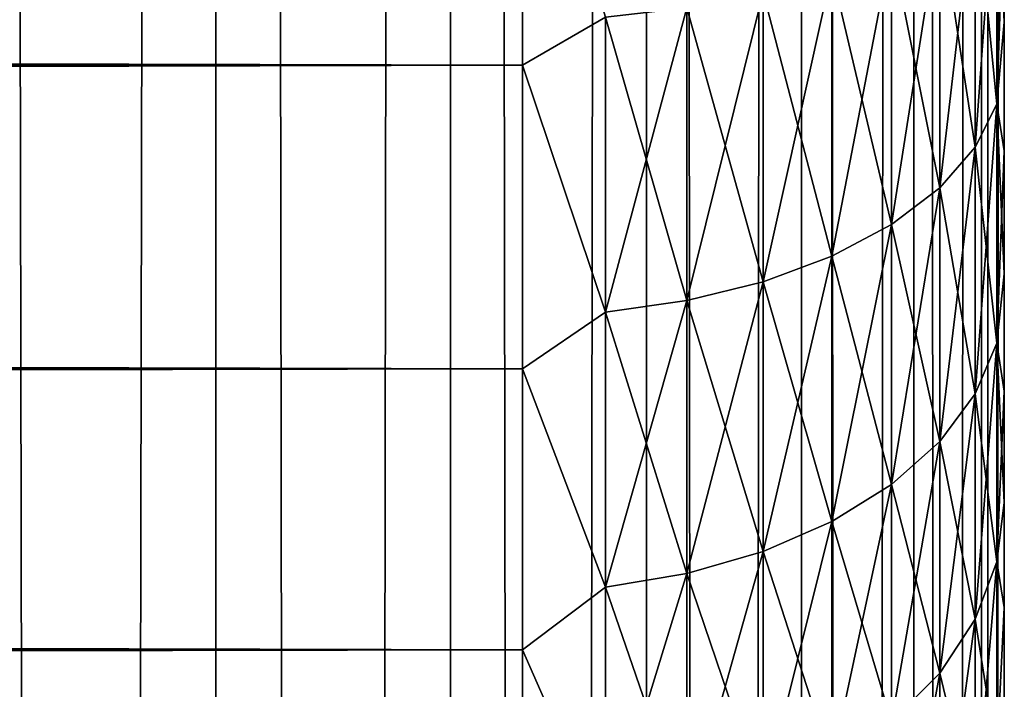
# Model space of a CAD drawing. Extents: x -265 to 265, y 0 to 607.
# Tile 259 of 296: x 260.91 to 265, y 431.8 to 434.58. Entities that reach past the tile are written whole.
import ezdxf

# ---------------------------------------------------------------- set-up
doc = ezdxf.new("R2010")
doc.units = 0
doc.header["$LTSCALE"] = 26.699852
for name, color, linetype in [('12', 7, 'CONTINUOUS'), ('16', 7, 'CONTINUOUS'), ('79', 7, 'CONTINUOUS'), ('80', 7, 'CONTINUOUS'), ('9', 7, 'CONTINUOUS')]:
    doc.layers.add(name, color=color, linetype=linetype)

msp = doc.modelspace()

# ---------------------------------------------------------------- linework, layer by layer
at = {"layer": '12', "color": 7, "linetype": 'CONTINUOUS'}
for points in [[(-263, 434.39, 16.3296), (-263, 435.7247, 15.7538), (263, 434.39, 16.3296), (-263, 434.39, 16.3296)], [(263, 434.39, 16.3296), (-263, 435.7247, 15.7538), (263, 435.7247, 15.7538), (263, 434.39, 16.3296)], [(-263, 435.7247, 39.2462), (-263, 434.39, 38.6704), (263, 435.7247, 39.2462), (-263, 435.7247, 39.2462)], [(263, 435.7247, 39.2462), (-263, 434.39, 38.6704), (263, 434.39, 38.6704), (263, 435.7247, 39.2462)], [(-263, 433.1311, 17.0564), (-263, 434.39, 16.3296), (263, 433.1311, 17.0564), (-263, 433.1311, 17.0564)], [(263, 433.1311, 17.0564), (-263, 434.39, 16.3296), (263, 434.39, 16.3296), (263, 433.1311, 17.0564)], [(-263, 434.39, 38.6704), (-263, 433.1311, 37.9436), (263, 434.39, 38.6704), (-263, 434.39, 38.6704)], [(263, 434.39, 38.6704), (-263, 433.1311, 37.9436), (263, 433.1311, 37.9436), (263, 434.39, 38.6704)], [(-263, 431.9652, 17.9244), (-263, 433.1311, 17.0564), (263, 431.9652, 17.9244), (-263, 431.9652, 17.9244)], [(263, 431.9652, 17.9244), (-263, 433.1311, 17.0564), (263, 433.1311, 17.0564), (263, 431.9652, 17.9244)], [(-263, 433.1311, 37.9436), (-263, 431.9652, 37.0756), (263, 433.1311, 37.9436), (-263, 433.1311, 37.9436)], [(263, 433.1311, 37.9436), (-263, 431.9652, 37.0756), (263, 431.9652, 37.0756), (263, 433.1311, 37.9436)], [(-263, 430.9078, 18.922), (-263, 431.9652, 17.9244), (263, 430.9078, 18.922), (-263, 430.9078, 18.922)], [(263, 430.9078, 18.922), (-263, 431.9652, 17.9244), (263, 431.9652, 17.9244), (263, 430.9078, 18.922)], [(-263, 431.9652, 37.0756), (-263, 430.9078, 36.078), (263, 431.9652, 37.0756), (-263, 431.9652, 37.0756)], [(263, 431.9652, 37.0756), (-263, 430.9078, 36.078), (263, 430.9078, 36.078), (263, 431.9652, 37.0756)]]:
    msp.add_3dface(points, dxfattribs=at)
at = {"layer": '16', "color": 7, "linetype": 'CONTINUOUS'}
for points in [[(263, 435.7247, 39.2462), (263, 434.39, 38.6704), (263.3449, 434.5895, 38.7351), (263, 435.7247, 39.2462)], [(263, 434.39, 16.3296), (263, 435.7247, 15.7538), (263.3449, 434.5895, 16.2649), (263, 434.39, 16.3296)], [(264.9696, 435.2935, 17.7269), (264.9696, 434.2289, 18.3153), (264.8793, 435.1473, 17.4232), (264.9696, 435.2935, 17.7269)], [(264.9696, 434.2289, 36.6847), (264.9696, 435.2935, 37.2731), (264.8793, 434.0496, 36.9701), (264.9696, 434.2289, 36.6847)], [(264.8793, 434.0496, 36.9701), (264.9696, 435.2935, 37.2731), (264.8793, 435.1473, 37.5768), (264.8793, 434.0496, 36.9701)], [(265, 435.1204, 18.2027), (265, 434.568, 18.5143), (264.9696, 435.2935, 17.7269), (265, 435.1204, 18.2027)], [(264.9696, 435.2935, 17.7269), (265, 434.568, 18.5143), (264.9696, 434.2289, 18.3153), (264.9696, 435.2935, 17.7269)], [(264.9696, 434.2289, 36.6847), (265, 435.1204, 36.7973), (264.9696, 435.2935, 37.2731), (264.9696, 434.2289, 36.6847)], [(264.8793, 435.1473, 17.4232), (264.8793, 434.0496, 18.0299), (264.7317, 435.0101, 17.1383), (264.8793, 435.1473, 17.4232)], [(264.8793, 434.0496, 36.9701), (264.8793, 435.1473, 37.5768), (264.7317, 433.8813, 37.2378), (264.8793, 434.0496, 36.9701)], [(264.7317, 433.8813, 37.2378), (264.8793, 435.1473, 37.5768), (264.7317, 435.0101, 37.8617), (264.7317, 433.8813, 37.2378)], [(264.8793, 435.1473, 17.4232), (264.9696, 434.2289, 18.3153), (264.8793, 434.0496, 18.0299), (264.8793, 435.1473, 17.4232)], [(265, 434.568, 36.4857), (265, 435.1204, 36.7973), (264.9696, 434.2289, 36.6847), (265, 434.568, 36.4857)], [(264.7317, 435.0101, 17.1383), (264.7317, 433.8813, 17.7622), (264.5314, 434.8861, 16.8808), (264.7317, 435.0101, 17.1383)], [(264.7317, 433.8813, 37.2378), (264.7317, 435.0101, 37.8617), (264.5314, 433.7293, 37.4798), (264.7317, 433.8813, 37.2378)], [(264.5314, 433.7293, 37.4798), (264.7317, 435.0101, 37.8617), (264.5314, 434.8861, 38.1192), (264.5314, 433.7293, 37.4798)], [(264.7317, 435.0101, 17.1383), (264.8793, 434.0496, 18.0299), (264.7317, 433.8813, 17.7622), (264.7317, 435.0101, 17.1383)], [(264.5314, 434.8861, 16.8808), (264.5314, 433.7293, 17.5202), (264.2845, 434.7791, 16.6587), (264.5314, 434.8861, 16.8808)], [(264.5314, 433.7293, 37.4798), (264.5314, 434.8861, 38.1192), (264.2845, 433.5981, 37.6886), (264.5314, 433.7293, 37.4798)], [(264.2845, 433.5981, 37.6886), (264.5314, 434.8861, 38.1192), (264.2845, 434.7791, 38.3413), (264.2845, 433.5981, 37.6886)], [(264.5314, 434.8861, 16.8808), (264.7317, 433.8813, 17.7622), (264.5314, 433.7293, 17.5202), (264.5314, 434.8861, 16.8808)], [(264.2845, 434.7791, 16.6587), (264.2845, 433.5981, 17.3114), (263.9985, 434.6923, 16.4785), (264.2845, 434.7791, 16.6587)], [(264.2845, 433.5981, 37.6886), (264.2845, 434.7791, 38.3413), (263.9985, 433.4917, 37.8579), (264.2845, 433.5981, 37.6886)], [(263.9985, 433.4917, 37.8579), (264.2845, 434.7791, 38.3413), (263.9985, 434.6923, 38.5215), (263.9985, 433.4917, 37.8579)], [(264.2845, 434.7791, 16.6587), (264.5314, 433.7293, 17.5202), (264.2845, 433.5981, 17.3114), (264.2845, 434.7791, 16.6587)], [(263.9985, 434.6923, 16.4785), (263.9985, 433.4917, 17.1421), (263.6821, 434.6285, 16.3459), (263.9985, 434.6923, 16.4785)], [(263.9985, 433.4917, 37.8579), (263.9985, 434.6923, 38.5215), (263.6821, 433.4134, 37.9825), (263.9985, 433.4917, 37.8579)], [(263.6821, 433.4134, 37.9825), (263.9985, 434.6923, 38.5215), (263.6821, 434.6285, 38.6541), (263.6821, 433.4134, 37.9825)], [(263.9985, 434.6923, 16.4785), (264.2845, 433.5981, 17.3114), (263.9985, 433.4917, 17.1421), (263.9985, 434.6923, 16.4785)], [(263.6821, 434.6285, 16.3459), (263.6821, 433.4134, 17.0175), (263.3449, 434.5895, 16.2649), (263.6821, 434.6285, 16.3459)], [(263.6821, 433.4134, 37.9825), (263.6821, 434.6285, 38.6541), (263.3449, 433.3655, 38.0587), (263.6821, 433.4134, 37.9825)], [(263.3449, 433.3655, 38.0587), (263.6821, 434.6285, 38.6541), (263.3449, 434.5895, 38.7351), (263.3449, 433.3655, 38.0587)], [(263.6821, 434.6285, 16.3459), (263.9985, 433.4917, 17.1421), (263.6821, 433.4134, 17.0175), (263.6821, 434.6285, 16.3459)], [(263, 434.39, 38.6704), (263.3449, 433.3655, 38.0587), (263.3449, 434.5895, 38.7351), (263, 434.39, 38.6704)], [(263, 434.39, 16.3296), (263.3449, 434.5895, 16.2649), (263.3449, 433.3655, 16.9413), (263, 434.39, 16.3296)], [(263.3449, 434.5895, 16.2649), (263.6821, 433.4134, 17.0175), (263.3449, 433.3655, 16.9413), (263.3449, 434.5895, 16.2649)], [(265, 434.568, 18.5143), (265, 434.0354, 18.8586), (264.9696, 434.2289, 18.3153), (265, 434.568, 18.5143)], [(265, 434.0354, 36.1414), (265, 434.568, 36.4857), (264.9696, 434.2289, 36.6847), (265, 434.0354, 36.1414)], [(263, 434.39, 38.6704), (263, 433.1311, 37.9436), (263.3449, 433.3655, 38.0587), (263, 434.39, 38.6704)], [(263, 433.1311, 17.0564), (263, 434.39, 16.3296), (263.3449, 433.3655, 16.9413), (263, 433.1311, 17.0564)], [(264.9696, 434.2289, 18.3153), (264.9696, 433.2368, 19.0192), (264.8793, 434.0496, 18.0299), (264.9696, 434.2289, 18.3153)], [(264.9696, 433.2368, 35.9808), (264.9696, 434.2289, 36.6847), (264.8793, 433.0267, 36.2443), (264.9696, 433.2368, 35.9808)], [(264.8793, 433.0267, 36.2443), (264.9696, 434.2289, 36.6847), (264.8793, 434.0496, 36.9701), (264.8793, 433.0267, 36.2443)], [(265, 434.0354, 18.8586), (265, 433.5245, 19.2345), (264.9696, 434.2289, 18.3153), (265, 434.0354, 18.8586)], [(264.9696, 434.2289, 18.3153), (265, 433.5245, 19.2345), (264.9696, 433.2368, 19.0192), (264.9696, 434.2289, 18.3153)], [(264.9696, 433.2368, 35.9808), (265, 434.0354, 36.1414), (264.9696, 434.2289, 36.6847), (264.9696, 433.2368, 35.9808)], [(264.8793, 434.0496, 18.0299), (264.8793, 433.0267, 18.7557), (264.7317, 433.8813, 17.7622), (264.8793, 434.0496, 18.0299)], [(264.8793, 433.0267, 36.2443), (264.8793, 434.0496, 36.9701), (264.7317, 432.8295, 36.4915), (264.8793, 433.0267, 36.2443)], [(264.7317, 432.8295, 36.4915), (264.8793, 434.0496, 36.9701), (264.7317, 433.8813, 37.2378), (264.7317, 432.8295, 36.4915)], [(264.8793, 434.0496, 18.0299), (264.9696, 433.2368, 19.0192), (264.8793, 433.0267, 18.7557), (264.8793, 434.0496, 18.0299)], [(265, 433.5245, 35.7655), (265, 434.0354, 36.1414), (264.9696, 433.2368, 35.9808), (265, 433.5245, 35.7655)], [(264.7317, 433.8813, 17.7622), (264.7317, 432.8295, 18.5085), (264.5314, 433.7293, 17.5202), (264.7317, 433.8813, 17.7622)], [(264.7317, 432.8295, 36.4915), (264.7317, 433.8813, 37.2378), (264.5314, 432.6513, 36.715), (264.7317, 432.8295, 36.4915)], [(264.5314, 432.6513, 36.715), (264.7317, 433.8813, 37.2378), (264.5314, 433.7293, 37.4798), (264.5314, 432.6513, 36.715)], [(264.7317, 433.8813, 17.7622), (264.8793, 433.0267, 18.7557), (264.7317, 432.8295, 18.5085), (264.7317, 433.8813, 17.7622)], [(264.5314, 433.7293, 17.5202), (264.5314, 432.6513, 18.285), (264.2845, 433.5981, 17.3114), (264.5314, 433.7293, 17.5202)], [(264.5314, 432.6513, 36.715), (264.5314, 433.7293, 37.4798), (264.2845, 432.4976, 36.9078), (264.5314, 432.6513, 36.715)], [(264.2845, 432.4976, 36.9078), (264.5314, 433.7293, 37.4798), (264.2845, 433.5981, 37.6886), (264.2845, 432.4976, 36.9078)], [(264.5314, 433.7293, 17.5202), (264.7317, 432.8295, 18.5085), (264.5314, 432.6513, 18.285), (264.5314, 433.7293, 17.5202)], [(264.2845, 433.5981, 17.3114), (264.2845, 432.4976, 18.0922), (263.9985, 433.4917, 17.1421), (264.2845, 433.5981, 17.3114)], [(264.2845, 432.4976, 36.9078), (264.2845, 433.5981, 37.6886), (263.9985, 432.3729, 37.0641), (264.2845, 432.4976, 36.9078)], [(263.9985, 432.3729, 37.0641), (264.2845, 433.5981, 37.6886), (263.9985, 433.4917, 37.8579), (263.9985, 432.3729, 37.0641)], [(264.2845, 433.5981, 17.3114), (264.5314, 432.6513, 18.285), (264.2845, 432.4976, 18.0922), (264.2845, 433.5981, 17.3114)], [(265, 433.5245, 19.2345), (265, 433.0372, 19.6406), (264.9696, 433.2368, 19.0192), (265, 433.5245, 19.2345)], [(265, 433.0372, 35.3594), (265, 433.5245, 35.7655), (264.9696, 433.2368, 35.9808), (265, 433.0372, 35.3594)], [(263.9985, 433.4917, 17.1421), (263.9985, 432.3729, 17.9359), (263.6821, 433.4134, 17.0175), (263.9985, 433.4917, 17.1421)], [(263.9985, 432.3729, 37.0641), (263.9985, 433.4917, 37.8579), (263.6821, 432.2811, 37.1792), (263.9985, 432.3729, 37.0641)], [(263.6821, 432.2811, 37.1792), (263.9985, 433.4917, 37.8579), (263.6821, 433.4134, 37.9825), (263.6821, 432.2811, 37.1792)], [(263.9985, 433.4917, 17.1421), (264.2845, 432.4976, 18.0922), (263.9985, 432.3729, 17.9359), (263.9985, 433.4917, 17.1421)], [(263.6821, 433.4134, 17.0175), (263.6821, 432.2811, 17.8208), (263.3449, 433.3655, 16.9413), (263.6821, 433.4134, 17.0175)], [(263.6821, 432.2811, 37.1792), (263.6821, 433.4134, 37.9825), (263.3449, 432.2251, 37.2495), (263.6821, 432.2811, 37.1792)], [(263.3449, 432.2251, 37.2495), (263.6821, 433.4134, 37.9825), (263.3449, 433.3655, 38.0587), (263.3449, 432.2251, 37.2495)], [(263.6821, 433.4134, 17.0175), (263.9985, 432.3729, 17.9359), (263.6821, 432.2811, 17.8208), (263.6821, 433.4134, 17.0175)], [(263, 433.1311, 37.9436), (263.3449, 432.2251, 37.2495), (263.3449, 433.3655, 38.0587), (263, 433.1311, 37.9436)], [(263, 433.1311, 17.0564), (263.3449, 433.3655, 16.9413), (263.3449, 432.2251, 17.7505), (263, 433.1311, 17.0564)], [(263.3449, 433.3655, 16.9413), (263.6821, 432.2811, 17.8208), (263.3449, 432.2251, 17.7505), (263.3449, 433.3655, 16.9413)], [(264.9696, 433.2368, 19.0192), (264.9696, 432.3298, 19.8298), (264.8793, 433.0267, 18.7557), (264.9696, 433.2368, 19.0192)], [(264.9696, 432.3298, 35.1702), (264.9696, 433.2368, 35.9808), (264.8793, 432.0915, 35.4085), (264.9696, 432.3298, 35.1702)], [(264.8793, 432.0915, 35.4085), (264.9696, 433.2368, 35.9808), (264.8793, 433.0267, 36.2443), (264.8793, 432.0915, 35.4085)], [(265, 433.0372, 19.6406), (265, 432.5754, 20.0754), (264.9696, 433.2368, 19.0192), (265, 433.0372, 19.6406)], [(264.9696, 433.2368, 19.0192), (265, 432.5754, 20.0754), (264.9696, 432.3298, 19.8298), (264.9696, 433.2368, 19.0192)], [(264.9696, 432.3298, 35.1702), (265, 433.0372, 35.3594), (264.9696, 433.2368, 35.9808), (264.9696, 432.3298, 35.1702)], [(263, 433.1311, 37.9436), (263, 431.9652, 37.0756), (263.3449, 432.2251, 37.2495), (263, 433.1311, 37.9436)], [(263, 431.9652, 17.9244), (263, 433.1311, 17.0564), (263.3449, 432.2251, 17.7505), (263, 431.9652, 17.9244)], [(264.8793, 433.0267, 18.7557), (264.8793, 432.0915, 19.5915), (264.7317, 432.8295, 18.5085), (264.8793, 433.0267, 18.7557)], [(264.8793, 432.0915, 35.4085), (264.8793, 433.0267, 36.2443), (264.7317, 431.8678, 35.6322), (264.8793, 432.0915, 35.4085)], [(264.7317, 431.8678, 35.6322), (264.8793, 433.0267, 36.2443), (264.7317, 432.8295, 36.4915), (264.7317, 431.8678, 35.6322)], [(264.8793, 433.0267, 18.7557), (264.9696, 432.3298, 19.8298), (264.8793, 432.0915, 19.5915), (264.8793, 433.0267, 18.7557)], [(265, 432.5754, 34.9246), (265, 433.0372, 35.3594), (264.9696, 432.3298, 35.1702), (265, 432.5754, 34.9246)], [(264.7317, 432.8295, 18.5085), (264.7317, 431.8678, 19.3678), (264.5314, 432.6513, 18.285), (264.7317, 432.8295, 18.5085)], [(264.7317, 431.8678, 35.6322), (264.7317, 432.8295, 36.4915), (264.5314, 431.6658, 35.8342), (264.7317, 431.8678, 35.6322)], [(264.5314, 431.6658, 35.8342), (264.7317, 432.8295, 36.4915), (264.5314, 432.6513, 36.715), (264.5314, 431.6658, 35.8342)], [(264.7317, 432.8295, 18.5085), (264.8793, 432.0915, 19.5915), (264.7317, 431.8678, 19.3678), (264.7317, 432.8295, 18.5085)], [(264.5314, 432.6513, 18.285), (264.5314, 431.6658, 19.1658), (264.2845, 432.4976, 18.0922), (264.5314, 432.6513, 18.285)], [(264.5314, 431.6658, 35.8342), (264.5314, 432.6513, 36.715), (264.2845, 431.4914, 36.0086), (264.5314, 431.6658, 35.8342)], [(264.2845, 431.4914, 36.0086), (264.5314, 432.6513, 36.715), (264.2845, 432.4976, 36.9078), (264.2845, 431.4914, 36.0086)], [(264.5314, 432.6513, 18.285), (264.7317, 431.8678, 19.3678), (264.5314, 431.6658, 19.1658), (264.5314, 432.6513, 18.285)], [(265, 432.5754, 20.0754), (265, 432.1407, 20.5372), (264.9696, 432.3298, 19.8298), (265, 432.5754, 20.0754)], [(265, 432.1407, 34.4628), (265, 432.5754, 34.9246), (264.9696, 432.3298, 35.1702), (265, 432.1407, 34.4628)], [(264.2845, 432.4976, 18.0922), (264.2845, 431.4914, 18.9914), (263.9985, 432.3729, 17.9359), (264.2845, 432.4976, 18.0922)], [(264.2845, 431.4914, 36.0086), (264.2845, 432.4976, 36.9078), (263.9985, 431.35, 36.15), (264.2845, 431.4914, 36.0086)], [(263.9985, 431.35, 36.15), (264.2845, 432.4976, 36.9078), (263.9985, 432.3729, 37.0641), (263.9985, 431.35, 36.15)], [(264.2845, 432.4976, 18.0922), (264.5314, 431.6658, 19.1658), (264.2845, 431.4914, 18.9914), (264.2845, 432.4976, 18.0922)], [(263.9985, 432.3729, 17.9359), (263.9985, 431.35, 18.85), (263.6821, 432.2811, 17.8208), (263.9985, 432.3729, 17.9359)], [(263.9985, 431.35, 36.15), (263.9985, 432.3729, 37.0641), (263.6821, 431.2459, 36.2541), (263.9985, 431.35, 36.15)], [(263.6821, 431.2459, 36.2541), (263.9985, 432.3729, 37.0641), (263.6821, 432.2811, 37.1792), (263.6821, 431.2459, 36.2541)], [(263.9985, 432.3729, 17.9359), (264.2845, 431.4914, 18.9914), (263.9985, 431.35, 18.85), (263.9985, 432.3729, 17.9359)], [(264.9696, 432.3298, 19.8298), (264.9696, 431.5192, 20.7368), (264.8793, 432.0915, 19.5915), (264.9696, 432.3298, 19.8298)], [(264.9696, 431.5192, 34.2632), (264.9696, 432.3298, 35.1702), (264.8793, 431.2557, 34.4733), (264.9696, 431.5192, 34.2632)], [(264.8793, 431.2557, 34.4733), (264.9696, 432.3298, 35.1702), (264.8793, 432.0915, 35.4085), (264.8793, 431.2557, 34.4733)], [(264.9696, 432.3298, 19.8298), (265, 432.1407, 20.5372), (264.9696, 431.5192, 20.7368), (264.9696, 432.3298, 19.8298)], [(264.9696, 431.5192, 34.2632), (265, 432.1407, 34.4628), (264.9696, 432.3298, 35.1702), (264.9696, 431.5192, 34.2632)], [(263.6821, 432.2811, 17.8208), (263.6821, 431.2459, 18.7459), (263.3449, 432.2251, 17.7505), (263.6821, 432.2811, 17.8208)], [(263.6821, 431.2459, 36.2541), (263.6821, 432.2811, 37.1792), (263.3449, 431.1824, 36.3176), (263.6821, 431.2459, 36.2541)], [(263.3449, 431.1824, 36.3176), (263.6821, 432.2811, 37.1792), (263.3449, 432.2251, 37.2495), (263.3449, 431.1824, 36.3176)], [(263.6821, 432.2811, 17.8208), (263.9985, 431.35, 18.85), (263.6821, 431.2459, 18.7459), (263.6821, 432.2811, 17.8208)], [(263, 431.9652, 37.0756), (263.3449, 431.1824, 36.3176), (263.3449, 432.2251, 37.2495), (263, 431.9652, 37.0756)], [(263, 431.9652, 17.9244), (263.3449, 432.2251, 17.7505), (263.3449, 431.1824, 18.6824), (263, 431.9652, 17.9244)], [(263.3449, 432.2251, 17.7505), (263.6821, 431.2459, 18.7459), (263.3449, 431.1824, 18.6824), (263.3449, 432.2251, 17.7505)], [(265, 432.1407, 20.5372), (265, 431.7346, 21.0244), (264.9696, 431.5192, 20.7368), (265, 432.1407, 20.5372)], [(265, 431.7346, 33.9756), (265, 432.1407, 34.4628), (264.9696, 431.5192, 34.2632), (265, 431.7346, 33.9756)], [(264.8793, 432.0915, 19.5915), (264.8793, 431.2557, 20.5267), (264.7317, 431.8678, 19.3678), (264.8793, 432.0915, 19.5915)], [(264.8793, 431.2557, 34.4733), (264.8793, 432.0915, 35.4085), (264.7317, 431.0085, 34.6705), (264.8793, 431.2557, 34.4733)], [(264.7317, 431.0085, 34.6705), (264.8793, 432.0915, 35.4085), (264.7317, 431.8678, 35.6322), (264.7317, 431.0085, 34.6705)], [(264.8793, 432.0915, 19.5915), (264.9696, 431.5192, 20.7368), (264.8793, 431.2557, 20.5267), (264.8793, 432.0915, 19.5915)], [(263, 431.9652, 37.0756), (263, 430.9078, 36.078), (263.3449, 431.1824, 36.3176), (263, 431.9652, 37.0756)], [(263, 430.9078, 18.922), (263, 431.9652, 17.9244), (263.3449, 431.1824, 18.6824), (263, 430.9078, 18.922)], [(264.7317, 431.8678, 19.3678), (264.7317, 431.0085, 20.3295), (264.5314, 431.6658, 19.1658), (264.7317, 431.8678, 19.3678)], [(264.7317, 431.0085, 34.6705), (264.7317, 431.8678, 35.6322), (264.5314, 430.785, 34.8487), (264.7317, 431.0085, 34.6705)], [(264.5314, 430.785, 34.8487), (264.7317, 431.8678, 35.6322), (264.5314, 431.6658, 35.8342), (264.5314, 430.785, 34.8487)], [(264.7317, 431.8678, 19.3678), (264.8793, 431.2557, 20.5267), (264.7317, 431.0085, 20.3295), (264.7317, 431.8678, 19.3678)]]:
    msp.add_3dface(points, dxfattribs=at)
at = {"layer": '79', "color": 7, "linetype": 'CONTINUOUS'}
for points in [[(260.6066, 1, 10.6066), (261.7275, 1, 9.3523), (260.6066, 599, 10.6066), (260.6066, 1, 10.6066)], [(260.6066, 599, 10.6066), (261.7275, 1, 9.3523), (261.7275, 599, 9.3523), (260.6066, 599, 10.6066)], [(261.7275, 1, 9.3523), (262.7009, 1, 7.9805), (261.7275, 599, 9.3523), (261.7275, 1, 9.3523)], [(261.7275, 599, 9.3523), (262.7009, 1, 7.9805), (262.7009, 599, 7.9805), (261.7275, 599, 9.3523)], [(262.7009, 1, 7.9805), (263.5145, 1, 6.5083), (262.7009, 599, 7.9805), (262.7009, 1, 7.9805)], [(262.7009, 599, 7.9805), (263.5145, 1, 6.5083), (263.5145, 599, 6.5083), (262.7009, 599, 7.9805)], [(263.5145, 1, 6.5083), (264.1582, 1, 4.9542), (263.5145, 599, 6.5083), (263.5145, 1, 6.5083)], [(263.5145, 599, 6.5083), (264.1582, 1, 4.9542), (264.1582, 599, 4.9542), (263.5145, 599, 6.5083)], [(264.1582, 1, 4.9542), (264.6239, 1, 3.3378), (264.1582, 599, 4.9542), (264.1582, 1, 4.9542)], [(264.1582, 599, 4.9542), (264.6239, 1, 3.3378), (264.6239, 599, 3.3378), (264.1582, 599, 4.9542)], [(264.6239, 1, 3.3378), (264.9057, 1, 1.6795), (264.6239, 599, 3.3378), (264.6239, 1, 3.3378)], [(264.6239, 599, 3.3378), (264.9057, 1, 1.6795), (264.9057, 599, 1.6795), (264.6239, 599, 3.3378)], [(264.9057, 1, 1.6795), (265, 1), (264.9057, 599, 1.6795), (264.9057, 1, 1.6795)], [(264.9057, 599, 1.6795), (265, 1), (265, 599), (264.9057, 599, 1.6795)]]:
    msp.add_3dface(points, dxfattribs=at)
at = {"layer": '80', "color": 7, "linetype": 'CONTINUOUS'}
for points in [[(261.7275, 1, -9.3523), (260.6066, 1, -10.6066), (261.7275, 599, -9.3523), (261.7275, 1, -9.3523)], [(261.7275, 599, -9.3523), (260.6066, 1, -10.6066), (260.6066, 599, -10.6066), (261.7275, 599, -9.3523)], [(262.7009, 1, -7.9805), (261.7275, 1, -9.3523), (262.7009, 599, -7.9805), (262.7009, 1, -7.9805)], [(262.7009, 599, -7.9805), (261.7275, 1, -9.3523), (261.7275, 599, -9.3523), (262.7009, 599, -7.9805)], [(263.5145, 1, -6.5083), (262.7009, 1, -7.9805), (263.5145, 599, -6.5083), (263.5145, 1, -6.5083)], [(263.5145, 599, -6.5083), (262.7009, 1, -7.9805), (262.7009, 599, -7.9805), (263.5145, 599, -6.5083)], [(264.1582, 1, -4.9542), (263.5145, 1, -6.5083), (264.1582, 599, -4.9542), (264.1582, 1, -4.9542)], [(264.1582, 599, -4.9542), (263.5145, 1, -6.5083), (263.5145, 599, -6.5083), (264.1582, 599, -4.9542)], [(264.6239, 1, -3.3378), (264.1582, 1, -4.9542), (264.6239, 599, -3.3378), (264.6239, 1, -3.3378)], [(264.6239, 599, -3.3378), (264.1582, 1, -4.9542), (264.1582, 599, -4.9542), (264.6239, 599, -3.3378)], [(264.9057, 1, -1.6795), (264.6239, 1, -3.3378), (264.9057, 599, -1.6795), (264.9057, 1, -1.6795)], [(264.9057, 599, -1.6795), (264.6239, 1, -3.3378), (264.6239, 599, -3.3378), (264.9057, 599, -1.6795)], [(265, 599), (265, 1), (264.9057, 1, -1.6795), (265, 599)], [(265, 599), (264.9057, 1, -1.6795), (264.9057, 599, -1.6795), (265, 599)]]:
    msp.add_3dface(points, dxfattribs=at)
at = {"layer": '9', "color": 7, "linetype": 'CONTINUOUS'}
for points in [[(265, 434.568, 18.5143), (265, 435.1204, 18.2027), (265, 434.568, 36.4857), (265, 434.568, 18.5143)], [(265, 434.568, 36.4857), (265, 435.1204, 18.2027), (265, 435.1204, 36.7973), (265, 434.568, 36.4857)], [(265, 434.0354, 18.8586), (265, 434.568, 18.5143), (265, 434.0354, 36.1414), (265, 434.0354, 18.8586)], [(265, 434.0354, 36.1414), (265, 434.568, 18.5143), (265, 434.568, 36.4857), (265, 434.0354, 36.1414)], [(265, 433.5245, 19.2345), (265, 434.0354, 18.8586), (265, 433.5245, 35.7655), (265, 433.5245, 19.2345)], [(265, 433.5245, 35.7655), (265, 434.0354, 18.8586), (265, 434.0354, 36.1414), (265, 433.5245, 35.7655)], [(265, 433.0372, 19.6406), (265, 433.5245, 19.2345), (265, 433.0372, 35.3594), (265, 433.0372, 19.6406)], [(265, 433.0372, 35.3594), (265, 433.5245, 19.2345), (265, 433.5245, 35.7655), (265, 433.0372, 35.3594)], [(265, 432.5754, 20.0754), (265, 433.0372, 19.6406), (265, 432.5754, 34.9246), (265, 432.5754, 20.0754)], [(265, 432.5754, 34.9246), (265, 433.0372, 19.6406), (265, 433.0372, 35.3594), (265, 432.5754, 34.9246)], [(265, 432.1407, 20.5372), (265, 432.5754, 20.0754), (265, 432.1407, 34.4628), (265, 432.1407, 20.5372)], [(265, 432.1407, 34.4628), (265, 432.5754, 20.0754), (265, 432.5754, 34.9246), (265, 432.1407, 34.4628)], [(265, 431.7346, 21.0244), (265, 432.1407, 20.5372), (265, 431.7346, 33.9756), (265, 431.7346, 21.0244)], [(265, 431.7346, 33.9756), (265, 432.1407, 20.5372), (265, 432.1407, 34.4628), (265, 431.7346, 33.9756)]]:
    msp.add_3dface(points, dxfattribs=at)

doc.saveas('drawing.dxf')
